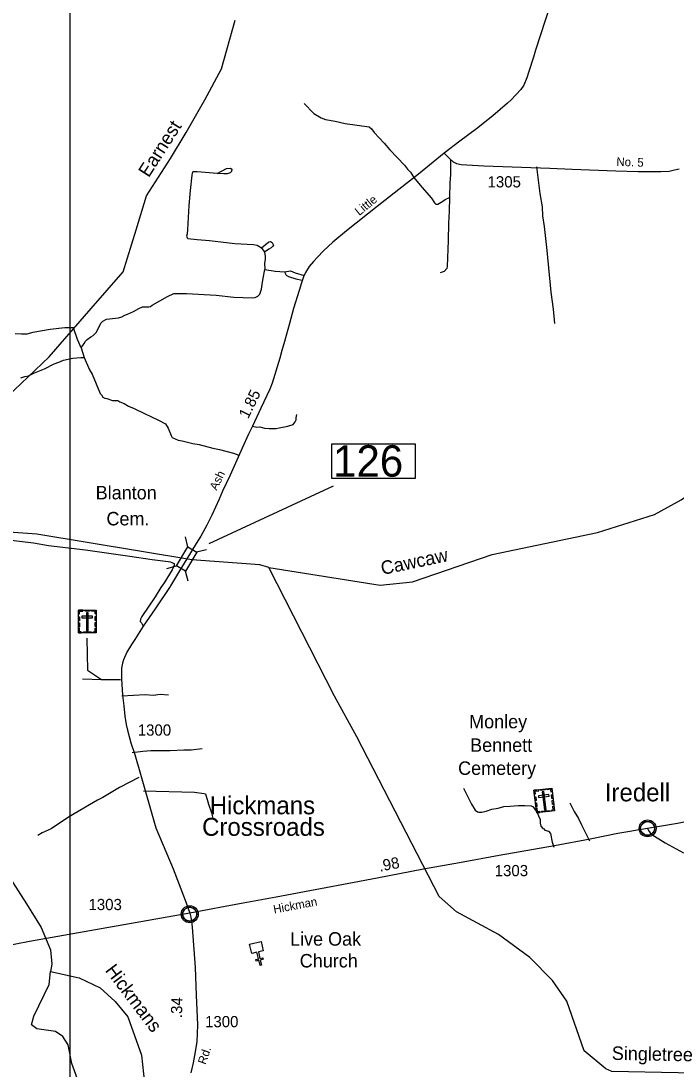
# Model space of a CAD drawing. Extents: x 2104537 to 2336408, y 34176 to 229611.
# Drawn here: x 2116351 to 2123652, y 64176 to 75855 of the extents above; entities that cross this region are included whole.
import ezdxf

# ---------------------------------------------------------------- set-up
doc = ezdxf.new("R2010")
doc.units = 0
for name, color, linetype in [('Exist Civil Demographics Community CELL', 7, 'Continuous'), ('Exist Civil Demographics Community Label', 7, 'Continuous'), ('Exist Cultural Cemetery CELL', 7, 'Continuous'), ('Exist Cultural Cemetery Label', 7, 'Continuous'), ('Exist Cultural Church CELL', 7, 'Continuous'), ('Exist Cultural Church Label', 7, 'Continuous'), ('Exist Hydrographic Creek Single Shore', 7, 'Continuous'), ('Exist Hydrographic Misc Water Feature', 7, 'Continuous'), ('Exist Road Non-System Type 51', 7, 'Continuous'), ('Exist Road Secondary Mileage Hundredths English Label', 7, 'Continuous'), ('Exist Road Secondary Structure Standard Bridge CELL', 7, 'Continuous'), ('Exist Road Secondary Structure Standard Bridge Number Label', 7, 'Continuous'), ('Exist Road Secondary Type 51 Attributed', 7, 'Continuous'), ('Exist Road Secondary Type 51 Label', 7, 'Continuous'), ('Exist Road Secondary Type 51 Number Label', 7, 'Continuous'), ('Map Preparation Inset Cut Line', 7, 'Continuous'), ('Old_Level_32', 7, 'Continuous')]:
    doc.layers.add(name, color=color, linetype=linetype)

msp = doc.modelspace()

# ---------------------------------------------------------------- linework, layer by layer
at = {"layer": 'Exist Civil Demographics Community CELL'}
for points in [[(2123257, 66871), (2123258, 66876), (2123260, 66883), (2123263, 66890), (2123266, 66896), (2123269, 66901), (2123273, 66906), (2123277, 66911), (2123281, 66915), (2123287, 66920), (2123292, 66924), (2123297, 66927), (2123302, 66929), (2123308, 66931), (2123313, 66933), (2123318, 66934), (2123323, 66935), (2123327, 66936), (2123333, 66936), (2123337, 66936), (2123343, 66936), (2123348, 66935), (2123353, 66934), (2123358, 66933), (2123363, 66931), (2123370, 66928), (2123376, 66924), (2123381, 66921), (2123386, 66917), (2123390, 66913), (2123394, 66909), (2123398, 66904), (2123401, 66900), (2123404, 66895), (2123406, 66890), (2123408, 66885), (2123410, 66880), (2123411, 66875), (2123412, 66869), (2123413, 66864), (2123413, 66858), (2123413, 66852), (2123412, 66847), (2123411, 66841), (2123410, 66835), (2123408, 66829), (2123406, 66824), (2123402, 66818), (2123399, 66813), (2123396, 66808), (2123391, 66803), (2123386, 66799), (2123381, 66794), (2123376, 66791), (2123372, 66788), (2123365, 66785), (2123358, 66783), (2123352, 66781), (2123345, 66780), (2123341, 66779), (2123336, 66779), (2123331, 66779), (2123326, 66779), (2123321, 66780), (2123315, 66781), (2123310, 66783), (2123305, 66785), (2123301, 66787), (2123297, 66789), (2123290, 66793), (2123284, 66797), (2123279, 66802), (2123275, 66807), (2123272, 66811), (2123269, 66815), (2123265, 66822), (2123263, 66825), (2123261, 66829), (2123259, 66838), (2123257, 66845), (2123256, 66850), (2123256, 66856), (2123256, 66861), (2123257, 66867)], [(2118154, 65914), (2118155, 65919), (2118157, 65926), (2118160, 65933), (2118163, 65939), (2118166, 65945), (2118170, 65950), (2118174, 65954), (2118179, 65959), (2118184, 65963), (2118189, 65967), (2118194, 65970), (2118199, 65972), (2118205, 65975), (2118211, 65976), (2118215, 65978), (2118220, 65978), (2118224, 65979), (2118230, 65979), (2118235, 65979), (2118240, 65979), (2118245, 65978), (2118250, 65977), (2118255, 65976), (2118260, 65974), (2118267, 65971), (2118273, 65967), (2118278, 65964), (2118283, 65960), (2118287, 65957), (2118291, 65952), (2118295, 65948), (2118298, 65943), (2118301, 65938), (2118303, 65933), (2118305, 65928), (2118307, 65923), (2118308, 65918), (2118309, 65912), (2118310, 65908), (2118310, 65902), (2118310, 65896), (2118309, 65890), (2118309, 65885), (2118307, 65878), (2118305, 65873), (2118303, 65868), (2118300, 65862), (2118296, 65856), (2118293, 65852), (2118289, 65847), (2118283, 65842), (2118278, 65838), (2118273, 65834), (2118269, 65832), (2118262, 65829), (2118255, 65826), (2118249, 65824), (2118242, 65823), (2118238, 65823), (2118234, 65822), (2118228, 65822), (2118224, 65823), (2118218, 65823), (2118212, 65825), (2118208, 65826), (2118202, 65828), (2118198, 65830), (2118194, 65832), (2118187, 65836), (2118181, 65841), (2118177, 65845), (2118172, 65850), (2118169, 65854), (2118166, 65858), (2118162, 65865), (2118160, 65869), (2118158, 65873), (2118156, 65881), (2118154, 65888), (2118154, 65893), (2118153, 65899), (2118153, 65904), (2118154, 65911)]]:
    msp.add_lwpolyline(points, close=True, dxfattribs=at)
for centre, radius in [((2123335, 66858), 94.3), ((2123334, 66858), 76.7), ((2118232, 65901), 94.3), ((2118232, 65902), 76.7)]:
    msp.add_circle(centre, radius, dxfattribs=at)
at = {"layer": 'Exist Cultural Cemetery CELL'}
for points in [[(2116991, 69290), (2117190, 69290), (2117190, 69035), (2116991, 69035)], [(2116991, 69247), (2117002, 69247), (2117002, 69279), (2117042, 69279), (2117042, 69290), (2116991, 69290)], [(2117065, 69290), (2117116, 69290), (2117116, 69279), (2117065, 69279)], [(2117100, 69261), (2117081, 69261), (2117081, 69058), (2117100, 69058)], [(2117190, 69247), (2117178, 69247), (2117178, 69279), (2117138, 69279), (2117138, 69290), (2117190, 69290)], [(2116991, 69172), (2116991, 69216), (2117002, 69216), (2117002, 69172)], [(2116991, 69105), (2116991, 69149), (2117002, 69149), (2117002, 69105)], [(2117031, 69222), (2117031, 69203), (2117149, 69203), (2117149, 69222)], [(2117178, 69173), (2117178, 69217), (2117190, 69217), (2117190, 69173)], [(2117178, 69108), (2117178, 69151), (2117190, 69151), (2117190, 69108)], [(2117024, 69035), (2117024, 69047), (2117002, 69047), (2117002, 69087), (2116991, 69087), (2116991, 69035)], [(2117048, 69047), (2117133, 69047), (2117133, 69035), (2117048, 69035)], [(2117157, 69035), (2117157, 69047), (2117179, 69047), (2117179, 69087), (2117190, 69087), (2117190, 69035)], [(2122068, 67283), (2122266, 67307), (2122296, 67054), (2122099, 67030)], [(2122073, 67240), (2122085, 67241), (2122081, 67273), (2122121, 67278), (2122120, 67289), (2122068, 67283)], [(2122142, 67292), (2122193, 67298), (2122195, 67286), (2122143, 67280)], [(2122271, 67264), (2122260, 67262), (2122256, 67294), (2122216, 67289), (2122214, 67300), (2122266, 67307)], [(2122082, 67166), (2122077, 67209), (2122088, 67210), (2122094, 67167)], [(2122117, 67220), (2122119, 67201), (2122236, 67216), (2122234, 67234)], [(2122180, 67267), (2122161, 67264), (2122186, 67063), (2122204, 67065)], [(2122269, 67190), (2122263, 67233), (2122275, 67234), (2122280, 67191)], [(2122276, 67124), (2122271, 67167), (2122283, 67169), (2122288, 67126)], [(2122090, 67099), (2122085, 67142), (2122096, 67144), (2122102, 67101)], [(2122132, 67034), (2122130, 67045), (2122108, 67043), (2122104, 67083), (2122092, 67081), (2122099, 67030)], [(2122154, 67048), (2122239, 67058), (2122240, 67047), (2122156, 67037)], [(2122264, 67050), (2122262, 67061), (2122284, 67064), (2122279, 67104), (2122290, 67105), (2122296, 67054)]]:
    msp.add_lwpolyline(points, close=True, dxfattribs=at)
at = {"layer": 'Exist Cultural Church CELL'}
msp.add_lwpolyline([(2119052, 65494), (2118997, 65481), (2119015, 65407), (2119046, 65414), (2119050, 65399), (2119018, 65391), (2119032, 65333), (2119017, 65329), (2119003, 65388), (2118972, 65380), (2118968, 65396), (2118999, 65403), (2118981, 65477), (2118925, 65464), (2118900, 65567), (2119027, 65598)], close=True, dxfattribs=at)
at = {"layer": 'Exist Hydrographic Creek Single Shore'}
for points in [[(2114513, 70564), (2114582, 70613), (2114853, 70787), (2115434, 71106), (2116115, 71594), (2116664, 72113), (2117134, 72649), (2117491, 73059), (2117634, 73527), (2117752, 73908), (2118016, 74321), (2118192, 74612), (2118402, 74977), (2118586, 75321), (2118738, 75864)], [(2119113, 69763), (2120355, 69568), (2120713, 69604), (2121603, 69908), (2122777, 70155), (2123410, 70356), (2123709, 70517), (2124491, 71070)], [(2119113, 69763), (2119012, 69795), (2118254, 69852), (2116528, 70135), (2115219, 70229), (2115183, 70234)], [(2115183, 70234), (2115263, 69897), (2115459, 69327), (2115622, 69004), (2115690, 68693), (2115608, 68273), (2115466, 68023), (2115365, 67786), (2115342, 67401), (2115599, 66929), (2115948, 66612), (2116167, 66400), (2116412, 66018), (2116576, 65753), (2116682, 65504), (2116695, 65345), (2116682, 65262)], [(2124413, 64118), (2122937, 64147), (2122871, 64178), (2122628, 64379), (2122433, 64934), (2122275, 65161), (2122024, 65418), (2121672, 65674), (2121205, 65929), (2121012, 66097), (2120096, 67877), (2119844, 68331), (2119113, 69763)], [(2116682, 65262), (2116999, 65194), (2117233, 65081), (2117400, 64930), (2117543, 64757), (2117695, 64330), (2117738, 63916), (2117749, 63374), (2117780, 63117), (2117871, 62963), (2117960, 62793), (2117961, 62448), (2117920, 62249), (2117895, 62233), (2117863, 62056), (2117897, 62000), (2117890, 61551), (2117866, 61433), (2117869, 60724), (2117937, 60424), (2118079, 60202)]]:
    msp.add_lwpolyline(points, dxfattribs=at)
at = {"layer": 'Exist Hydrographic Misc Water Feature'}
msp.add_lwpolyline([(2117736, 59164), (2117589, 59955), (2117575, 61471), (2117648, 61923), (2117721, 62273), (2117628, 62507), (2117367, 62998), (2116920, 64237), (2116877, 64445), (2116819, 64538), (2116735, 64595), (2116527, 64625), (2116468, 64669), (2116493, 64767), (2116666, 65118), (2116682, 65262)], dxfattribs=at)
at = {"layer": 'Exist Road Non-System Type 51'}
for p, q in [((2119031, 73327), (2119067, 73279)), ((2117022, 72213), (2117056, 72103)), ((2117038, 68525), (2117248, 68516)), ((2117248, 68516), (2117460, 68517))]:
    msp.add_line(p, q, dxfattribs=at)
for points in [[(2119506, 74936), (2119616, 74822), (2119698, 74776), (2119744, 74758), (2119852, 74739), (2119966, 74713), (2120231, 74674), (2120257, 74653), (2120289, 74613), (2120400, 74493), (2120462, 74420), (2120624, 74248), (2120659, 74204), (2120691, 74169), (2120731, 74111)], [(2121140, 74304), (2121137, 74143), (2121131, 74053), (2121128, 73889)], [(2118537, 74157), (2118315, 74174), (2118265, 74174), (2118259, 74158), (2118255, 74136), (2118236, 73966), (2118221, 73798), (2118206, 73532), (2118202, 73482), (2118196, 73456), (2118202, 73440), (2118212, 73430), (2118314, 73418), (2118454, 73409), (2118734, 73376), (2118942, 73365), (2118985, 73355), (2119031, 73327)], [(2118537, 74157), (2118643, 74212), (2118685, 74216), (2118701, 74202), (2118699, 74176), (2118681, 74164), (2118649, 74152), (2118611, 74150), (2118537, 74157)], [(2122096, 74231), (2122134, 73931), (2122158, 73785), (2122165, 73683), (2122182, 73563), (2122213, 73297), (2122257, 72831), (2122282, 72644), (2122298, 72482)], [(2120731, 74111), (2120820, 74003), (2120926, 73880), (2120958, 73830), (2120976, 73814), (2120996, 73814), (2121054, 73846), (2121080, 73866), (2121128, 73889)], [(2121128, 73889), (2121125, 73734), (2121117, 73602), (2121114, 73410), (2121101, 73120), (2121098, 73096), (2121066, 73064), (2121022, 73048)], [(2119031, 73327), (2119114, 73394), (2119134, 73396), (2119150, 73386), (2119166, 73358), (2119159, 73344), (2119141, 73326), (2119113, 73312), (2119067, 73279)], [(2119067, 73279), (2119071, 73231), (2119071, 73198), (2119067, 73155), (2119070, 73085)], [(2117022, 72213), (2117057, 72261), (2117071, 72287), (2117089, 72307), (2117129, 72335), (2117157, 72351), (2117189, 72385), (2117219, 72439), (2117241, 72488), (2117262, 72510), (2117304, 72532), (2117440, 72548), (2117474, 72557), (2117508, 72575), (2117540, 72587), (2117606, 72619), (2117664, 72651), (2117706, 72668), (2117776, 72670), (2117795, 72674), (2117815, 72688), (2117983, 72783), (2118055, 72817), (2118197, 72818), (2118525, 72799), (2118723, 72778), (2118931, 72771), (2118963, 72775), (2118991, 72787), (2119015, 72811), (2119031, 72867), (2119040, 72917), (2119050, 72989), (2119070, 73085)], [(2119070, 73085), (2119184, 73066), (2119288, 73059)], [(2119288, 73059), (2119354, 73069), (2119408, 73049), (2119506, 73020)], [(2119288, 73059), (2119306, 73021), (2119334, 73009), (2119414, 72983), (2119484, 72965)], [(2117022, 72213), (2116983, 72307), (2116937, 72436), (2116841, 72436), (2116675, 72415), (2116483, 72382), (2116415, 72366), (2116357, 72366), (2116285, 72367)], [(2116351, 71878), (2116393, 71892), (2116435, 71902), (2116501, 71934), (2116615, 71977), (2116720, 72035), (2116772, 72052), (2116824, 72074), (2116930, 72098), (2117020, 72105), (2117056, 72103)], [(2117056, 72103), (2117115, 71969), (2117143, 71919), (2117234, 71702), (2117250, 71688), (2117264, 71662), (2117286, 71652), (2117308, 71648), (2117372, 71626), (2117432, 71625), (2117454, 71609), (2117500, 71591), (2117550, 71561), (2117614, 71535), (2117729, 71482), (2117885, 71406), (2117963, 71365), (2117991, 71319), (2118026, 71237), (2118038, 71215), (2118068, 71199), (2118102, 71185), (2118148, 71178), (2118268, 71148), (2118336, 71135), (2118488, 71093), (2118564, 71078), (2118721, 71038), (2118781, 71018)], [(2118931, 71339), (2118981, 71329), (2119013, 71331), (2119065, 71318), (2119119, 71312), (2119155, 71312), (2119197, 71314), (2119229, 71322), (2119327, 71339), (2119383, 71359), (2119407, 71387), (2119419, 71411), (2119419, 71433), (2119425, 71469)], [(2118023, 69823), (2117814, 69850), (2117564, 69889), (2117071, 69957), (2116659, 70007), (2116491, 70035), (2116087, 70083)], [(2118023, 69823), (2118032, 69821), (2118058, 69809), (2118060, 69789), (2118050, 69773), (2118036, 69739), (2117977, 69641), (2117946, 69595)], [(2117946, 69595), (2117909, 69541), (2117848, 69438), (2117697, 69218), (2117683, 69190), (2117681, 69164), (2117695, 69148), (2117715, 69112)], [(2117084, 68977), (2117093, 68619), (2117248, 68516)], [(2117474, 68333), (2117734, 68348), (2117830, 68344), (2117902, 68353), (2117996, 68345)], [(2117591, 67705), (2117711, 67718), (2117799, 67724), (2118013, 67727), (2118167, 67734), (2118249, 67734), (2118371, 67749)], [(2117666, 67426), (2117451, 67313), (2117263, 67202), (2117203, 67172), (2117114, 67121), (2116882, 66984), (2116687, 66852), (2116587, 66809), (2116539, 66779)], [(2117717, 67278), (2118285, 67260), (2118393, 67247), (2118409, 67241), (2118442, 67129), (2118476, 67031), (2118490, 66973)], [(2121283, 67306), (2121373, 67128), (2121412, 67062), (2121438, 67044), (2121454, 67038), (2121486, 67040), (2121536, 67049), (2121600, 67071), (2121670, 67083), (2121732, 67103), (2121802, 67104), (2121894, 67112), (2121965, 67113), (2122038, 67109), (2122060, 67097), (2122106, 67029), (2122122, 66987), (2122136, 66959), (2122138, 66937), (2122137, 66915), (2122145, 66881), (2122167, 66857), (2122179, 66852), (2122191, 66839), (2122229, 66828), (2122253, 66802), (2122273, 66704), (2122289, 66648)], [(2122467, 67141), (2122516, 67045), (2122564, 66969), (2122601, 66889), (2122689, 66720)]]:
    msp.add_lwpolyline(points, dxfattribs=at)
at = {"layer": 'Exist Road Secondary Structure Standard Bridge CELL'}
for p, q in [((2118212, 69995), (2118184, 70105)), ((2118309, 69938), (2118419, 69966)), ((2117976, 69754), (2118085, 69782)), ((2118213, 69614), (2118185, 69723))]:
    msp.add_line(p, q, dxfattribs=at)
msp.add_lwpolyline([(2118085, 69782), (2118212, 69996), (2118311, 69937), (2118185, 69723)], close=True, dxfattribs=at)
at = {"layer": 'Exist Road Secondary Structure Standard Bridge Number Label'}
msp.add_line((2118448, 70033), (2119833, 70676), dxfattribs=at)
msp.add_lwpolyline([(2119817, 71142), (2120746, 71142), (2120746, 70757), (2119817, 70757)], close=True, dxfattribs=at)
at = {"layer": 'Exist Road Secondary Type 51 Attributed'}
for points in [[(2122300, 76196), (2122085, 75529), (2122063, 75452), (2122010, 75290), (2121990, 75222), (2121955, 75138), (2121923, 75092), (2121815, 74977), (2121775, 74939), (2121610, 74797), (2121427, 74654), (2121244, 74517), (2121069, 74382)], [(2121069, 74382), (2120783, 74147), (2120648, 74043), (2120321, 73787), (2119981, 73515), (2119825, 73390), (2119722, 73292), (2119655, 73222), (2119610, 73173), (2119563, 73120), (2119522, 73052), (2119501, 73003), (2119476, 72937), (2119452, 72853), (2119390, 72649), (2119343, 72485), (2119289, 72283), (2119258, 72184), (2119238, 72098), (2119151, 71818), (2119125, 71752), (2119024, 71542), (2118931, 71339), (2118886, 71249), (2118815, 71094), (2118684, 70792), (2118596, 70614), (2118561, 70527), (2118478, 70347), (2118423, 70235), (2118354, 70115), (2118305, 70032), (2118198, 69861)], [(2121069, 74382), (2121131, 74320), (2121167, 74287), (2121206, 74265), (2121257, 74254), (2121509, 74240), (2122245, 74213), (2122493, 74203), (2122979, 74185), (2123229, 74176), (2123379, 74176), (2123481, 74176), (2123575, 74183), (2123635, 74195), (2123688, 74207)], [(2118198, 69861), (2118142, 69764), (2118017, 69559), (2118014, 69554), (2117848, 69304), (2117715, 69112), (2117620, 68963), (2117583, 68908), (2117532, 68822), (2117493, 68736), (2117482, 68697), (2117473, 68643), (2117471, 68525), (2117483, 68344), (2117497, 68224), (2117510, 68109), (2117525, 68017), (2117538, 67952), (2117575, 67811), (2117619, 67681), (2117682, 67461), (2117767, 67175), (2117856, 66864), (2118047, 66408), (2118181, 66058), (2118212, 65977), (2118235, 65914)], [(2131077, 68023), (2130989, 68115), (2130945, 68147), (2130894, 68176), (2130849, 68196), (2130803, 68204), (2130724, 68199), (2130610, 68177), (2129883, 68047), (2129090, 67913), (2128628, 67822), (2128406, 67787), (2128213, 67752), (2127887, 67688), (2127507, 67624), (2127297, 67582), (2126399, 67423), (2126179, 67381), (2125596, 67279), (2125083, 67186), (2124537, 67081), (2124011, 66981), (2123669, 66912), (2123334, 66858)], [(2123334, 66858), (2123002, 66799), (2122694, 66736), (2122297, 66665), (2121680, 66557), (2121239, 66473), (2120836, 66403), (2120321, 66303), (2119689, 66183), (2119194, 66092), (2118828, 66025), (2118627, 65987), (2118235, 65914)], [(2123334, 66858), (2123345, 66834), (2123363, 66809), (2123394, 66781), (2123459, 66742), (2123530, 66697), (2123736, 66586)], [(2118235, 65914), (2116446, 65597), (2115984, 65508), (2115522, 65421), (2115142, 65353), (2114856, 65298), (2114458, 65231), (2114100, 65166), (2113813, 65108), (2113671, 65083), (2113596, 65065), (2113470, 65031), (2113365, 64999), (2113244, 64959), (2113130, 64914), (2113042, 64877), (2112923, 64830), (2112757, 64757), (2112594, 64693), (2112466, 64641), (2112341, 64589)], [(2118235, 65914), (2118244, 65869), (2118253, 65820), (2118259, 65757), (2118294, 65309), (2118304, 64999), (2118319, 64669), (2118316, 64572), (2118310, 64482), (2118294, 64368), (2118270, 64245), (2118246, 64133)]]:
    msp.add_lwpolyline(points, dxfattribs=at)
at = {"layer": 'Map Preparation Inset Cut Line'}
msp.add_lwpolyline([(2116896, 80446), (2116896, 37236), (2173491, 37236), (2173491, 50351), (2187500, 54766), (2187500, 55965), (2187500, 80447)], close=True, dxfattribs=at)

# ---------------------------------------------------------------- texts
at = {"layer": 'Exist Civil Demographics Community Label'}
for s, p in [('Iredell', (2122858, 67159)), ('Hickmans', (2118455, 67015)), ('Crossroads', (2118370, 66775))]:
    msp.add_text(s, height=200, dxfattribs=at).set_placement(p)
at = {"layer": 'Exist Cultural Cemetery Label'}
for s, p in [('Blanton', (2117184, 70524)), ('Cem.', (2117304, 70234)), ('Monley', (2121346, 67973)), ('Bennett', (2121357, 67711)), ('Cemetery', (2121223, 67454))]:
    msp.add_text(s, height=150, dxfattribs=at).set_placement(p)
at = {"layer": 'Exist Cultural Church Label'}
for s, p in [('Live Oak', (2119350, 65551)), ('Church', (2119458, 65308))]:
    msp.add_text(s, height=150, dxfattribs=at).set_placement(p)
at = {"layer": 'Exist Road Secondary Mileage Hundredths English Label'}
for s, rotation, p in [('1.85', 63.9764, (2118884, 71415)), ('.98', 11.0612, (2120351, 66375)), ('.34', 88.4808, (2118146, 64742))]:
    msp.add_text(s, height=125, rotation=rotation, dxfattribs=at).set_placement(p)
at = {"layer": 'Exist Road Secondary Structure Standard Bridge Number Label'}
msp.add_text('126', height=350, dxfattribs=at).set_placement((2119830, 70777))
at = {"layer": 'Exist Road Secondary Type 51 Label'}
for s, rotation, p in [('No. 5', 357.8326, (2122986, 74241)), ('Little', 39.0072, (2120121, 73680)), ('Ash', 64.0065, (2118533, 70617)), ('Hickman', 10.6628, (2119173, 65908)), ('Rd.', 71.1708, (2118409, 64220))]:
    msp.add_text(s, height=95, rotation=rotation, dxfattribs=at).set_placement(p)
at = {"layer": 'Exist Road Secondary Type 51 Number Label'}
for s, p in [('1305', (2121551, 74000)), ('1300', (2117653, 67891)), ('1303', (2121631, 66325)), ('1303', (2117104, 65947)), ('1300', (2118403, 64642))]:
    msp.add_text(s, height=125, dxfattribs=at).set_placement(p)
at = {"layer": 'Old_Level_32'}
for s, rotation, p in [('Earnest', 57.3489, (2117775, 74102)), ('Cawcaw', 11.8482, (2120379, 69681)), ('Hickmans', 307.094, (2117283, 65274)), ('Singletree', 358.8914, (2122935, 64279))]:
    msp.add_text(s, height=150, rotation=rotation, dxfattribs=at).set_placement(p)

doc.saveas('drawing.dxf')
